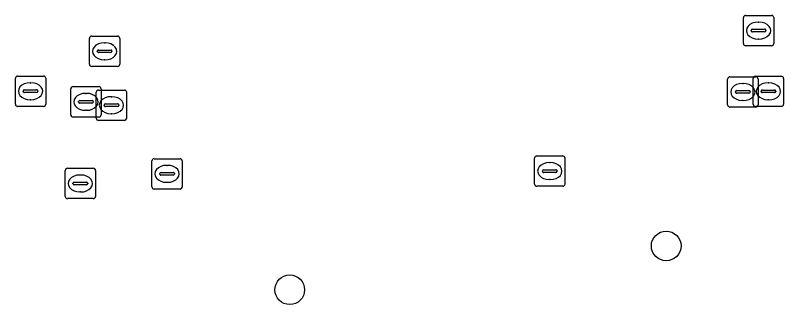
# Model space of a CAD drawing. Extents: x 160732 to 162107, y 387428 to 388479.
# Drawn here: x 161222.17 to 161247.48, y 388262 to 388271.53 of the extents above; entities that cross this region are included whole.
import ezdxf

# ---------------------------------------------------------------- set-up
doc = ezdxf.new("R2010")
doc.units = 0
for name, color, linetype in [('IMGEO_Boom', 7, 'Continuous'), ('IMGEO_Kolk', 7, 'Continuous'), ('IMGEO_Rioolput', 7, 'Continuous')]:
    doc.layers.add(name, color=color, linetype=linetype)

msp = doc.modelspace()

# ---------------------------------------------------------------- linework, layer by layer
at = {"layer": 'IMGEO_Boom'}
for centre in [(161243.608, 388263.932), (161231.206, 388262.488)]:
    msp.add_circle(centre, 0.489, dxfattribs=at)
at = {"layer": 'IMGEO_Kolk'}
for p, q in [((161239.348, 388266.899), (161240.2, 388266.899)), ((161226.664, 388265.883), (161226.664, 388266.735)), ((161226.739, 388266.809), (161227.591, 388266.809)), ((161227.152, 388266.589), (161227.177, 388266.589)), ((161227.665, 388266.735), (161227.665, 388265.883)), ((161239.273, 388265.973), (161239.273, 388266.825)), ((161239.761, 388266.679), (161239.786, 388266.679)), ((161240.274, 388266.825), (161240.274, 388265.973)), ((161226.966, 388266.352), (161227.364, 388266.352)), ((161239.532, 388266.393), (161239.532, 388266.405)), ((161239.97, 388266.356), (161239.572, 388266.356)), ((161239.575, 388266.442), (161239.973, 388266.442)), ((161240.016, 388266.405), (161240.016, 388266.393)), ((161226.923, 388266.303), (161226.923, 388266.315)), ((161227.361, 388266.266), (161226.963, 388266.266)), ((161227.407, 388266.315), (161227.407, 388266.303)), ((161239.784, 388266.119), (161239.759, 388266.119)), ((161227.175, 388266.029), (161227.15, 388266.029)), ((161240.2, 388265.899), (161239.348, 388265.899)), ((161227.591, 388265.809), (161226.739, 388265.809))]:
    msp.add_line(p, q, dxfattribs=at)
for points in [[(161239.348, 388266.899), (161240.2, 388266.899)], [(161226.664, 388265.883), (161226.664, 388266.735)], [(161226.739, 388266.809), (161227.591, 388266.809)], [(161227.665, 388266.735), (161227.665, 388265.883)], [(161239.273, 388265.973), (161239.273, 388266.825)], [(161240.274, 388266.825), (161240.274, 388265.973)], [(161240.2, 388265.899), (161239.348, 388265.899)], [(161227.591, 388265.809), (161226.739, 388265.809)]]:
    msp.add_lwpolyline(points, dxfattribs=at)
for centre, radius, start, end in [((161239.35, 388266.823), 0.0765, 91.552, 178.448), ((161239.35, 388266.823), 0.0765, 91.552, 178.448), ((161240.198, 388266.823), 0.0765, 1.552, 88.448), ((161240.198, 388266.823), 0.0765, 1.552, 88.448), ((161226.741, 388266.733), 0.0765, 91.552, 178.448), ((161226.741, 388266.733), 0.0765, 91.552, 178.448), ((161227.589, 388266.733), 0.0765, 1.552, 88.448), ((161227.589, 388266.733), 0.0765, 1.552, 88.448), ((161226.963, 388266.312), 0.0403, 85.8775, 175.7526), ((161227.368, 388266.314), 0.0386, 1.7309, 96.639), ((161239.572, 388266.402), 0.0403, 85.8775, 175.7526), ((161239.569, 388266.392), 0.0366, 178.938, 274.7102), ((161239.973, 388266.399), 0.043, 264.8664, 352.4533), ((161239.977, 388266.404), 0.0386, 1.7309, 96.639), ((161226.96, 388266.302), 0.0366, 178.938, 274.7102), ((161227.364, 388266.309), 0.043, 264.8664, 352.4533), ((161226.741, 388265.885), 0.0765, 181.552, 268.448), ((161226.741, 388265.885), 0.0765, 181.552, 268.448), ((161227.589, 388265.885), 0.0765, 271.552, 358.448), ((161227.589, 388265.885), 0.0765, 271.552, 358.448), ((161239.35, 388265.975), 0.0765, 181.552, 268.448), ((161239.35, 388265.975), 0.0765, 181.552, 268.448), ((161240.198, 388265.975), 0.0765, 271.552, 358.448), ((161240.198, 388265.975), 0.0765, 271.552, 358.448)]:
    msp.add_arc(centre, radius, start, end, dxfattribs=at)
for centre, major_axis, ratio, start_param, end_param in [((161227.151, 388266.309), (-0.387, 0.002), 0.722429, 4.712389, 7.853982), ((161227.176, 388266.309), (-0.39, 0.002), 0.717154, 1.570796, 4.712389), ((161239.76, 388266.399), (-0.387, 0.002), 0.722429, 4.712389, 7.853982), ((161239.785, 388266.399), (-0.39, 0.002), 0.717154, 1.570796, 4.712389)]:
    msp.add_ellipse(centre, major_axis=major_axis, ratio=ratio, start_param=start_param, end_param=end_param, dxfattribs=at)
at = {"layer": 'IMGEO_Rioolput'}
for p, q in [((161246.151, 388270.605), (161246.151, 388271.457)), ((161246.226, 388271.531), (161247.078, 388271.531)), ((161247.152, 388271.457), (161247.152, 388270.605)), ((161246.639, 388271.311), (161246.664, 388271.311)), ((161246.41, 388271.025), (161246.41, 388271.037)), ((161246.848, 388270.988), (161246.45, 388270.988)), ((161246.453, 388271.074), (161246.851, 388271.074)), ((161246.894, 388271.037), (161246.894, 388271.025)), ((161224.607, 388269.921), (161224.607, 388270.773)), ((161224.682, 388270.847), (161225.534, 388270.847)), ((161225.095, 388270.627), (161225.12, 388270.627)), ((161225.608, 388270.773), (161225.608, 388269.921)), ((161246.662, 388270.751), (161246.637, 388270.751)), ((161224.909, 388270.39), (161225.307, 388270.39)), ((161247.078, 388270.531), (161246.226, 388270.531)), ((161224.866, 388270.341), (161224.866, 388270.353)), ((161225.304, 388270.304), (161224.906, 388270.304)), ((161225.35, 388270.353), (161225.35, 388270.341)), ((161225.118, 388270.067), (161225.093, 388270.067)), ((161225.534, 388269.847), (161224.682, 388269.847)), ((161222.166, 388268.605), (161222.166, 388269.457)), ((161222.241, 388269.531), (161223.093, 388269.531)), ((161223.167, 388269.457), (161223.167, 388268.605)), ((161245.633, 388268.581), (161245.633, 388269.433)), ((161245.708, 388269.507), (161246.56, 388269.507)), ((161246.476, 388268.602), (161246.476, 388269.454)), ((161246.551, 388269.528), (161247.403, 388269.528)), ((161246.634, 388269.433), (161246.634, 388268.581)), ((161247.477, 388269.454), (161247.477, 388268.602)), ((161222.654, 388269.311), (161222.679, 388269.311)), ((161223.992, 388268.256), (161223.992, 388269.108)), ((161224.067, 388269.182), (161224.919, 388269.182)), ((161224.993, 388269.108), (161224.993, 388268.256)), ((161246.121, 388269.287), (161246.146, 388269.287)), ((161246.964, 388269.308), (161246.989, 388269.308)), ((161222.425, 388269.025), (161222.425, 388269.037)), ((161222.863, 388268.988), (161222.465, 388268.988)), ((161222.468, 388269.074), (161222.866, 388269.074)), ((161222.909, 388269.037), (161222.909, 388269.025)), ((161224.48, 388268.962), (161224.505, 388268.962)), ((161224.832, 388268.145), (161224.832, 388268.997)), ((161224.907, 388269.071), (161225.759, 388269.071)), ((161225.833, 388268.997), (161225.833, 388268.145)), ((161245.892, 388269.001), (161245.892, 388269.013)), ((161246.33, 388268.964), (161245.932, 388268.964)), ((161245.935, 388269.05), (161246.333, 388269.05)), ((161246.376, 388269.013), (161246.376, 388269.001)), ((161246.735, 388269.022), (161246.735, 388269.034)), ((161247.173, 388268.985), (161246.775, 388268.985)), ((161246.778, 388269.071), (161247.176, 388269.071)), ((161247.219, 388269.034), (161247.219, 388269.022)), ((161222.677, 388268.751), (161222.652, 388268.751)), ((161224.251, 388268.676), (161224.251, 388268.688)), ((161224.689, 388268.639), (161224.291, 388268.639)), ((161224.294, 388268.725), (161224.692, 388268.725)), ((161224.735, 388268.688), (161224.735, 388268.676)), ((161225.134, 388268.614), (161225.532, 388268.614)), ((161225.32, 388268.851), (161225.345, 388268.851)), ((161246.144, 388268.727), (161246.119, 388268.727)), ((161246.987, 388268.748), (161246.962, 388268.748)), ((161223.093, 388268.531), (161222.241, 388268.531)), ((161224.503, 388268.402), (161224.478, 388268.402)), ((161225.091, 388268.565), (161225.091, 388268.577)), ((161225.529, 388268.528), (161225.131, 388268.528)), ((161225.575, 388268.577), (161225.575, 388268.565)), ((161246.56, 388268.507), (161245.708, 388268.507)), ((161247.403, 388268.528), (161246.551, 388268.528)), ((161224.919, 388268.182), (161224.067, 388268.182)), ((161225.343, 388268.291), (161225.318, 388268.291)), ((161225.759, 388268.071), (161224.907, 388268.071)), ((161223.806, 388265.565), (161223.806, 388266.417)), ((161223.881, 388266.491), (161224.733, 388266.491)), ((161224.807, 388266.417), (161224.807, 388265.565)), ((161224.294, 388266.271), (161224.319, 388266.271)), ((161224.065, 388265.985), (161224.065, 388265.997)), ((161224.503, 388265.948), (161224.105, 388265.948)), ((161224.108, 388266.034), (161224.506, 388266.034)), ((161224.549, 388265.997), (161224.549, 388265.985)), ((161224.317, 388265.711), (161224.292, 388265.711)), ((161224.733, 388265.491), (161223.881, 388265.491))]:
    msp.add_line(p, q, dxfattribs=at)
for points in [[(161246.151, 388270.605), (161246.151, 388271.457)], [(161246.226, 388271.531), (161247.078, 388271.531)], [(161247.152, 388271.457), (161247.152, 388270.605)], [(161224.607, 388269.921), (161224.607, 388270.773)], [(161224.682, 388270.847), (161225.534, 388270.847)], [(161225.608, 388270.773), (161225.608, 388269.921)], [(161247.078, 388270.531), (161246.226, 388270.531)], [(161225.534, 388269.847), (161224.682, 388269.847)], [(161222.166, 388268.605), (161222.166, 388269.457)], [(161222.241, 388269.531), (161223.093, 388269.531)], [(161223.167, 388269.457), (161223.167, 388268.605)], [(161245.633, 388268.581), (161245.633, 388269.433)], [(161245.708, 388269.507), (161246.56, 388269.507)], [(161246.476, 388268.602), (161246.476, 388269.454)], [(161246.551, 388269.528), (161247.403, 388269.528)], [(161246.634, 388269.433), (161246.634, 388268.581)], [(161247.477, 388269.454), (161247.477, 388268.602)], [(161223.992, 388268.256), (161223.992, 388269.108)], [(161224.067, 388269.182), (161224.919, 388269.182)], [(161224.993, 388269.108), (161224.993, 388268.256)], [(161224.832, 388268.145), (161224.832, 388268.997)], [(161224.907, 388269.071), (161225.759, 388269.071)], [(161225.833, 388268.997), (161225.833, 388268.145)], [(161223.093, 388268.531), (161222.241, 388268.531)], [(161246.56, 388268.507), (161245.708, 388268.507)], [(161247.403, 388268.528), (161246.551, 388268.528)], [(161224.919, 388268.182), (161224.067, 388268.182)], [(161225.759, 388268.071), (161224.907, 388268.071)], [(161223.806, 388265.565), (161223.806, 388266.417)], [(161223.881, 388266.491), (161224.733, 388266.491)], [(161224.807, 388266.417), (161224.807, 388265.565)], [(161224.733, 388265.491), (161223.881, 388265.491)]]:
    msp.add_lwpolyline(points, dxfattribs=at)
for centre, radius, start, end in [((161246.228, 388271.455), 0.0765, 91.552, 178.448), ((161246.228, 388271.455), 0.0765, 91.552, 178.448), ((161247.076, 388271.455), 0.0765, 1.552, 88.448), ((161247.076, 388271.455), 0.0765, 1.552, 88.448), ((161246.45, 388271.034), 0.0403, 85.8775, 175.7526), ((161246.447, 388271.024), 0.0366, 178.938, 274.7102), ((161246.851, 388271.031), 0.043, 264.8664, 352.4533), ((161246.855, 388271.036), 0.0386, 1.7309, 96.639), ((161224.684, 388270.771), 0.0765, 91.552, 178.448), ((161224.684, 388270.771), 0.0765, 91.552, 178.448), ((161225.532, 388270.771), 0.0765, 1.552, 88.448), ((161225.532, 388270.771), 0.0765, 1.552, 88.448), ((161224.906, 388270.35), 0.0403, 85.8775, 175.7526), ((161225.311, 388270.352), 0.0386, 1.7309, 96.639), ((161246.228, 388270.607), 0.0765, 181.552, 268.448), ((161246.228, 388270.607), 0.0765, 181.552, 268.448), ((161247.076, 388270.607), 0.0765, 271.552, 358.448), ((161247.076, 388270.607), 0.0765, 271.552, 358.448), ((161224.903, 388270.34), 0.0366, 178.938, 274.7102), ((161225.307, 388270.347), 0.043, 264.8664, 352.4533), ((161224.684, 388269.923), 0.0765, 181.552, 268.448), ((161224.684, 388269.923), 0.0765, 181.552, 268.448), ((161225.532, 388269.923), 0.0765, 271.552, 358.448), ((161225.532, 388269.923), 0.0765, 271.552, 358.448), ((161222.243, 388269.455), 0.0765, 91.552, 178.448), ((161222.243, 388269.455), 0.0765, 91.552, 178.448), ((161223.091, 388269.455), 0.0765, 1.552, 88.448), ((161223.091, 388269.455), 0.0765, 1.552, 88.448), ((161245.71, 388269.431), 0.0765, 91.552, 178.448), ((161245.71, 388269.431), 0.0765, 91.552, 178.448), ((161246.553, 388269.452), 0.0765, 91.552, 178.448), ((161246.553, 388269.452), 0.0765, 91.552, 178.448), ((161246.558, 388269.431), 0.0765, 1.552, 88.448), ((161246.558, 388269.431), 0.0765, 1.552, 88.448), ((161247.401, 388269.452), 0.0765, 1.552, 88.448), ((161247.401, 388269.452), 0.0765, 1.552, 88.448), ((161224.069, 388269.106), 0.0765, 91.552, 178.448), ((161224.069, 388269.106), 0.0765, 91.552, 178.448), ((161224.917, 388269.106), 0.0765, 1.552, 88.448), ((161224.917, 388269.106), 0.0765, 1.552, 88.448), ((161222.465, 388269.034), 0.0403, 85.8775, 175.7526), ((161222.462, 388269.024), 0.0366, 178.938, 274.7102), ((161222.866, 388269.031), 0.043, 264.8664, 352.4533), ((161222.87, 388269.036), 0.0386, 1.7309, 96.639), ((161224.909, 388268.995), 0.0765, 91.552, 178.448), ((161224.909, 388268.995), 0.0765, 91.552, 178.448), ((161225.757, 388268.995), 0.0765, 1.552, 88.448), ((161225.757, 388268.995), 0.0765, 1.552, 88.448), ((161245.932, 388269.01), 0.0403, 85.8775, 175.7526), ((161245.929, 388269), 0.0366, 178.938, 274.7102), ((161246.333, 388269.007), 0.043, 264.8664, 352.4533), ((161246.337, 388269.012), 0.0386, 1.7309, 96.639), ((161246.775, 388269.031), 0.0403, 85.8775, 175.7526), ((161246.772, 388269.021), 0.0366, 178.938, 274.7102), ((161247.176, 388269.028), 0.043, 264.8664, 352.4533), ((161247.18, 388269.033), 0.0386, 1.7309, 96.639), ((161222.243, 388268.607), 0.0765, 181.552, 268.448), ((161222.243, 388268.607), 0.0765, 181.552, 268.448), ((161223.091, 388268.607), 0.0765, 271.552, 358.448), ((161223.091, 388268.607), 0.0765, 271.552, 358.448), ((161224.291, 388268.685), 0.0403, 85.8775, 175.7526), ((161224.288, 388268.675), 0.0366, 178.938, 274.7102), ((161224.692, 388268.682), 0.043, 264.8664, 352.4533), ((161224.696, 388268.687), 0.0386, 1.7309, 96.639), ((161225.131, 388268.574), 0.0403, 85.8775, 175.7526), ((161225.536, 388268.576), 0.0386, 1.7309, 96.639), ((161246.553, 388268.604), 0.0765, 181.552, 268.448), ((161246.553, 388268.604), 0.0765, 181.552, 268.448), ((161247.401, 388268.604), 0.0765, 271.552, 358.448), ((161247.401, 388268.604), 0.0765, 271.552, 358.448), ((161225.128, 388268.564), 0.0366, 178.938, 274.7102), ((161225.532, 388268.571), 0.043, 264.8664, 352.4533), ((161245.71, 388268.583), 0.0765, 181.552, 268.448), ((161245.71, 388268.583), 0.0765, 181.552, 268.448), ((161246.558, 388268.583), 0.0765, 271.552, 358.448), ((161246.558, 388268.583), 0.0765, 271.552, 358.448), ((161224.069, 388268.258), 0.0765, 181.552, 268.448), ((161224.069, 388268.258), 0.0765, 181.552, 268.448), ((161224.909, 388268.147), 0.0765, 181.552, 268.448), ((161224.909, 388268.147), 0.0765, 181.552, 268.448), ((161224.917, 388268.258), 0.0765, 271.552, 358.448), ((161224.917, 388268.258), 0.0765, 271.552, 358.448), ((161225.757, 388268.147), 0.0765, 271.552, 358.448), ((161225.757, 388268.147), 0.0765, 271.552, 358.448), ((161223.883, 388266.415), 0.0765, 91.552, 178.448), ((161223.883, 388266.415), 0.0765, 91.552, 178.448), ((161224.731, 388266.415), 0.0765, 1.552, 88.448), ((161224.731, 388266.415), 0.0765, 1.552, 88.448), ((161224.105, 388265.994), 0.0403, 85.8775, 175.7526), ((161224.102, 388265.984), 0.0366, 178.938, 274.7102), ((161224.506, 388265.991), 0.043, 264.8664, 352.4533), ((161224.51, 388265.996), 0.0386, 1.7309, 96.639), ((161223.883, 388265.567), 0.0765, 181.552, 268.448), ((161223.883, 388265.567), 0.0765, 181.552, 268.448), ((161224.731, 388265.567), 0.0765, 271.552, 358.448), ((161224.731, 388265.567), 0.0765, 271.552, 358.448)]:
    msp.add_arc(centre, radius, start, end, dxfattribs=at)
for centre, major_axis, ratio, start_param, end_param in [((161246.638, 388271.031), (-0.387, 0.002), 0.722429, 4.712389, 7.853982), ((161246.663, 388271.031), (-0.39, 0.002), 0.717154, 1.570796, 4.712389), ((161225.094, 388270.347), (-0.387, 0.002), 0.722429, 4.712389, 7.853982), ((161225.119, 388270.347), (-0.39, 0.002), 0.717154, 1.570796, 4.712389), ((161222.653, 388269.031), (-0.387, 0.002), 0.722429, 4.712389, 7.853982), ((161222.678, 388269.031), (-0.39, 0.002), 0.717154, 1.570796, 4.712389), ((161246.12, 388269.007), (-0.387, 0.002), 0.722429, 4.712389, 7.853982), ((161246.145, 388269.007), (-0.39, 0.002), 0.717154, 1.570796, 4.712389), ((161246.963, 388269.028), (-0.387, 0.002), 0.722429, 4.712389, 7.853982), ((161246.988, 388269.028), (-0.39, 0.002), 0.717154, 1.570796, 4.712389), ((161224.479, 388268.682), (-0.387, 0.002), 0.722429, 4.712389, 7.853982), ((161224.504, 388268.682), (-0.39, 0.002), 0.717154, 1.570796, 4.712389), ((161225.319, 388268.571), (-0.387, 0.002), 0.722429, 4.712389, 7.853982), ((161225.344, 388268.571), (-0.39, 0.002), 0.717154, 1.570796, 4.712389), ((161224.293, 388265.991), (-0.387, 0.002), 0.722429, 4.712389, 7.853982), ((161224.318, 388265.991), (-0.39, 0.002), 0.717154, 1.570796, 4.712389)]:
    msp.add_ellipse(centre, major_axis=major_axis, ratio=ratio, start_param=start_param, end_param=end_param, dxfattribs=at)

doc.saveas('drawing.dxf')
